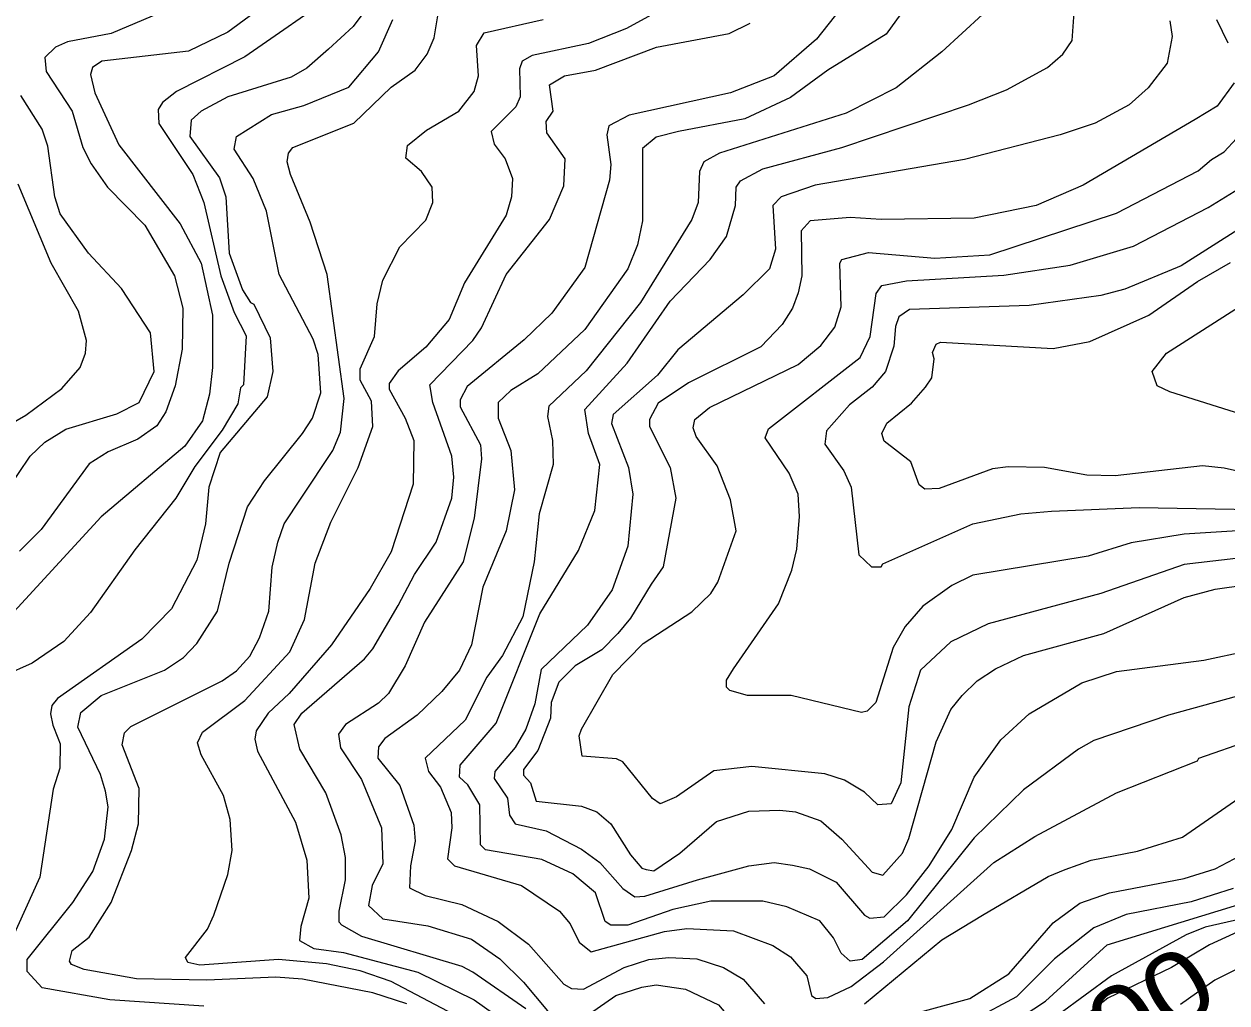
# Model space of a CAD drawing. Extents: x 423 to 448.8, y 7456.3 to 7484.
# Drawn here: x 446.664 to 447.985, y 7478.629 to 7479.704 of the extents above; entities that cross this region are included whole.
import ezdxf
from ezdxf.enums import TextEntityAlignment as Align

# ---------------------------------------------------------------- set-up
doc = ezdxf.new("R2010")
doc.units = 0
doc.header["$LTSCALE"] = 0.032
doc.layers.add('1', color=7, linetype='Continuous', lineweight=25)
doc.layers.add('2', color=7, linetype='Continuous', lineweight=13)
doc.layers.add('61', color=7, linetype='Continuous')

msp = doc.modelspace()

# ---------------------------------------------------------------- linework, layer by layer
at = {"layer": '1'}
for points in [[(447.5883, 7479.7566), (447.5342, 7479.6877), (447.4878, 7479.6475), (447.4398, 7479.629), (447.3285, 7479.6042), (447.306, 7479.5926), (447.3037, 7479.5826), (447.3083, 7479.5501), (447.3068, 7479.5331), (447.2797, 7479.4372), (447.2434, 7479.3869), (447.2132, 7479.3575), (447.1505, 7479.3064), (447.1428, 7479.2918), (447.1428, 7479.284), (447.1652, 7479.2422), (447.166, 7479.2268), (447.1583, 7479.1618), (447.1459, 7479.1139), (447.1034, 7479.0473), (447.0825, 7478.9994), (447.0639, 7478.9692), (447.0531, 7478.9584), (447.0167, 7478.9352), (447.009, 7478.9243), (447.0113, 7478.9096), (447.0345, 7478.8748), (447.0562, 7478.8215), (447.0577, 7478.782), (447.0461, 7478.7581), (447.0422, 7478.7364), (447.0577, 7478.7217), (447.1073, 7478.714), (447.1552, 7478.6993), (447.1862, 7478.6776), (447.2124, 7478.6521)], [(446.8613, 7478.6258), (446.7577, 7478.6328), (446.6834, 7478.6459), (446.6671, 7478.6637), (446.6671, 7478.6768), (446.7174, 7478.7395), (446.7391, 7478.7735), (446.7522, 7478.8091), (446.7561, 7478.8447), (446.753, 7478.8617), (446.7476, 7478.8803), (446.7228, 7478.9321), (446.7259, 7478.9483), (446.7484, 7478.9669), (446.818, 7478.9947), (446.8389, 7479.0086), (446.8536, 7479.0241), (446.876, 7479.0597), (446.8891, 7479.1123), (446.9092, 7479.1742), (446.9278, 7479.2028), (446.9696, 7479.2546), (446.9804, 7479.2717), (446.9897, 7479.2995), (446.9866, 7479.3413), (446.9811, 7479.3583), (446.944, 7479.4294), (446.9301, 7479.499), (446.9154, 7479.5346), (446.8945, 7479.5671), (446.8969, 7479.581), (446.9355, 7479.605), (446.9711, 7479.615), (447.0206, 7479.6351), (447.0531, 7479.6738), (447.0686, 7479.7094)], [(447.9735, 7479.7094), (447.9859, 7479.6839)], [(447.9929, 7479.6398), (447.9743, 7479.6143), (447.9503, 7479.5996), (447.8273, 7479.5276), (447.7755, 7479.5052), (447.7075, 7479.4913), (447.6054, 7479.4897), (447.5713, 7479.492), (447.5272, 7479.4882), (447.5172, 7479.4773), (447.518, 7479.4279), (447.5141, 7479.4093), (447.5079, 7479.3923), (447.4963, 7479.3745), (447.4731, 7479.3498), (447.3934, 7479.3103), (447.3602, 7479.2879), (447.3509, 7479.2701), (447.3509, 7479.2624), (447.3733, 7479.2175), (447.3795, 7479.1835), (447.3656, 7479.1084), (447.3524, 7479.0891), (447.33, 7479.052), (447.3161, 7479.035), (447.2983, 7479.0171), (447.2689, 7478.9994), (447.2511, 7478.9816), (447.2426, 7478.9592), (447.2418, 7478.9422), (447.2279, 7478.9066), (447.2124, 7478.8857), (447.2124, 7478.8795), (447.2201, 7478.871), (447.2263, 7478.8509), (447.2759, 7478.8455), (447.2929, 7478.8392), (447.3083, 7478.8261), (447.33, 7478.7921), (447.3424, 7478.7774), (447.347, 7478.7758), (447.3555, 7478.7743), (447.3841, 7478.7936), (447.4244, 7478.8284), (447.46, 7478.84), (447.494, 7478.8408), (447.511, 7478.8393), (447.5388, 7478.8292), (447.562, 7478.8091), (447.5953, 7478.7727), (447.6069, 7478.7697), (447.6286, 7478.7937), (447.6355, 7478.8099), (447.6657, 7478.9159), (447.6819, 7478.9514), (447.6943, 7478.9669), (447.7106, 7478.9831), (447.7307, 7478.9963), (447.7616, 7479.011), (447.8498, 7479.035), (447.938, 7479.0744), (447.972, 7479.0837), (448.006, 7479.0883)], [(446.6316, 7479.1726), (446.6702, 7479.2299), (446.6865, 7479.2453), (446.7097, 7479.2593), (446.7654, 7479.2763), (446.7901, 7479.2886), (446.8064, 7479.3227), (446.8025, 7479.3652), (446.7708, 7479.414), (446.7344, 7479.4526), (446.7035, 7479.496), (446.6973, 7479.5145), (446.6896, 7479.5702), (446.6834, 7479.5888), (446.6602, 7479.6259)], [(448.0725, 7479.2531), (447.9225, 7479.3003), (447.9085, 7479.3072), (447.9031, 7479.3227), (447.9186, 7479.3428), (448.0385, 7479.4194)], [(447.2124, 7478.6521), (447.2387, 7478.6204), (447.258, 7478.6072), (447.2681, 7478.6057), (447.3137, 7478.6374), (447.3424, 7478.6467), (447.3579, 7478.649), (447.3903, 7478.6444), (447.4267, 7478.6273), (447.4468, 7478.6034), (447.453, 7478.5879), (447.4746, 7478.5585), (447.4909, 7478.5562), (447.5613, 7478.5902), (447.6069, 7478.608), (447.7028, 7478.6343), (447.7453, 7478.6614), (447.7941, 7478.7171), (447.8235, 7478.7387), (447.856, 7478.7503), (447.938, 7478.7658), (447.972, 7478.7766), (447.9998, 7478.7913)], [(448.0168, 7478.6768), (447.9719, 7478.6544), (447.9341, 7478.6276)]]:
    msp.add_lwpolyline(points, dxfattribs=at)
at = {"layer": '2'}
for points in [[(446.9703, 7479.7566), (446.8876, 7479.6955), (446.8443, 7479.6746), (446.7491, 7479.6638), (446.739, 7479.6568), (446.7367, 7479.6491), (446.7414, 7479.629), (446.7677, 7479.5718), (446.835, 7479.4851), (446.8582, 7479.4418), (446.8706, 7479.3846), (446.8706, 7479.3273), (446.8675, 7479.2979), (446.8597, 7479.2686), (446.8404, 7479.2407), (446.7484, 7479.1633), (446.6315, 7479.0365)], [(447.6572, 7479.7581), (447.6108, 7479.6932), (447.5466, 7479.6537), (447.5056, 7479.6236), (447.4553, 7479.6004), (447.3826, 7479.5864), (447.3579, 7479.5802), (447.3431, 7479.5679), (447.3431, 7479.4882), (447.3377, 7479.4619), (447.3269, 7479.4356), (447.2797, 7479.3691), (447.2279, 7479.3203), (447.1985, 7479.3018), (447.1846, 7479.2887), (447.1846, 7479.2717), (447.1985, 7479.2361), (447.2024, 7479.1928), (447.1931, 7479.1479), (447.1676, 7479.086), (447.1552, 7479.0226), (447.142, 7478.9948), (447.1227, 7478.9715), (447.0956, 7478.9452), (447.06, 7478.9197), (447.0531, 7478.9104), (447.0523, 7478.898), (447.0763, 7478.8679), (447.0918, 7478.8246), (447.0933, 7478.8068)], [(447.0098, 7479.7404), (446.9062, 7479.6684), (446.8311, 7479.6305), (446.8156, 7479.6182), (446.811, 7479.6104), (446.8118, 7479.595), (446.8489, 7479.5393), (446.8613, 7479.5083), (446.8799, 7479.4279), (446.8945, 7479.3877), (446.9077, 7479.3621), (446.9046, 7479.308), (446.9015, 7479.3049), (446.8984, 7479.2871), (446.8814, 7479.2585), (446.8512, 7479.2183), (446.8304, 7479.1835), (446.7855, 7479.127), (446.7367, 7479.0582), (446.7074, 7479.0264), (446.6726, 7479.0025), (446.6416, 7478.9886)], [(446.8304, 7479.7241), (446.7592, 7479.694), (446.7112, 7479.6847), (446.6981, 7479.6792), (446.6865, 7479.6677)], [(447.0392, 7479.7203), (447.0252, 7479.7017), (446.9982, 7479.6769), (446.9742, 7479.656), (446.9572, 7479.646), (446.8876, 7479.6243), (446.8582, 7479.6088), (446.8474, 7479.5988), (446.8458, 7479.581), (446.8783, 7479.5354), (446.8853, 7479.5145), (446.8891, 7479.4526), (446.9038, 7479.4124), (446.9123, 7479.3985), (446.9162, 7479.3969), (446.934, 7479.3598), (446.9371, 7479.3227), (446.9309, 7479.2948), (446.8791, 7479.2337), (446.8667, 7479.1959)], [(447.3764, 7479.7272), (447.3254, 7479.6994), (447.2836, 7479.6831), (447.2217, 7479.67), (447.2109, 7479.6638), (447.2078, 7479.6553), (447.2086, 7479.6243), (447.2039, 7479.6135), (447.1768, 7479.5864), (447.18, 7479.5725), (447.1923, 7479.5563), (447.2001, 7479.5346), (447.1993, 7479.5145), (447.1931, 7479.4944), (447.1474, 7479.4202), (447.1305, 7479.3799), (447.1049, 7479.3497), (447.0748, 7479.3234), (447.0647, 7479.3095), (447.0647, 7479.3033), (447.0825, 7479.2717), (447.0918, 7479.2469), (447.091, 7479.1989), (447.067, 7479.1247), (447.0438, 7479.0845), (447.0013, 7479.0226), (446.9549, 7478.9692), (446.9317, 7478.9476), (446.9185, 7478.9282), (446.917, 7478.919), (446.9201, 7478.9058), (446.9618, 7478.8277), (446.9742, 7478.7859), (446.9765, 7478.7442), (446.9677, 7478.7131), (446.9664, 7478.6977), (446.982, 7478.6892), (447.0144, 7478.6846)], [(447.0841, 7478.6281), (447.0469, 7478.6405), (446.9696, 7478.6552), (446.9402, 7478.6575), (446.8644, 7478.6544), (446.787, 7478.6559), (446.7298, 7478.666), (446.7159, 7478.6714), (446.7135, 7478.6753), (446.7166, 7478.6869), (446.7352, 7478.7016), (446.7592, 7478.7395), (446.7816, 7478.7967), (446.7893, 7478.8261), (446.7901, 7478.8648), (446.7716, 7478.9128), (446.7739, 7478.9259), (446.7809, 7478.9329), (446.8814, 7478.9831), (446.8969, 7478.9939), (446.9115, 7479.0102), (446.9224, 7479.0303), (446.9324, 7479.0597), (446.9363, 7479.1077), (446.9425, 7479.1355), (446.9495, 7479.1556), (446.968, 7479.1835), (447.0028, 7479.2361), (447.0113, 7479.2562), (447.0152, 7479.2933), (446.9966, 7479.4294), (446.9781, 7479.4867), (446.9564, 7479.5392), (446.9526, 7479.5532), (446.9541, 7479.5625), (446.9588, 7479.5687), (447.026, 7479.5957), (447.067, 7479.6352), (447.0933, 7479.6537), (447.1065, 7479.6715), (447.1142, 7479.6893), (447.1181, 7479.7133)], [(447.1568, 7478.6057), (447.067, 7478.6529), (447.033, 7478.6645), (446.9959, 7478.6722), (446.9433, 7478.6768), (446.8567, 7478.6706), (446.8435, 7478.6737), (446.8411, 7478.6791), (446.8651, 7478.7101), (446.8721, 7478.7256), (446.8876, 7478.7704), (446.8922, 7478.7967), (446.8899, 7478.8308), (446.8829, 7478.8571), (446.8582, 7478.9019), (446.8543, 7478.9151), (446.8597, 7478.9267), (446.9062, 7478.9615), (446.9557, 7479.0149), (446.9719, 7479.0504), (446.9835, 7479.1123), (447.0005, 7479.1572), (447.0307, 7479.2175), (447.0469, 7479.2624), (447.0454, 7479.2902), (447.033, 7479.3134), (447.033, 7479.3258), (447.0485, 7479.3614), (447.0516, 7479.397), (447.0577, 7479.4232), (447.0763, 7479.4596), (447.1049, 7479.489), (447.1127, 7479.5083), (447.1119, 7479.5253), (447.1003, 7479.5424), (447.0832, 7479.557), (447.0848, 7479.571), (447.1057, 7479.588), (447.1412, 7479.6088), (447.1583, 7479.6305), (447.1629, 7479.6476), (447.1606, 7479.6808), (447.1691, 7479.6947), (447.2341, 7479.7094)], [(447.2147, 7478.6227), (447.1568, 7478.6629), (447.1451, 7478.6691), (447.0346, 7478.7024), (447.0128, 7478.7147), (447.0098, 7478.7178), (447.0098, 7478.7302), (447.0167, 7478.7643), (447.0167, 7478.789), (447.0121, 7478.8138), (446.9951, 7478.8602), (446.9665, 7478.9081), (446.9603, 7478.9352), (446.9688, 7478.9475), (447.0376, 7479.0071), (447.0469, 7479.018), (447.0748, 7479.0659), (447.0925, 7479.0999), (447.1165, 7479.1355), (447.1335, 7479.1835), (447.1359, 7479.2067), (447.1335, 7479.2299), (447.1126, 7479.2887), (447.1096, 7479.308), (447.1567, 7479.3567), (447.166, 7479.3707), (447.1931, 7479.4294), (447.241, 7479.4898), (447.2565, 7479.5269), (447.258, 7479.5562), (447.238, 7479.5849), (447.2372, 7479.5973), (447.2449, 7479.6089), (447.241, 7479.6375), (447.2573, 7479.6475), (447.2913, 7479.6537), (447.3586, 7479.6792), (447.4383, 7479.694), (447.4615, 7479.7055)], [(447.7167, 7479.7148), (447.6719, 7479.6738), (447.6216, 7479.6344), (447.5667, 7479.6065), (447.4275, 7479.5625), (447.4104, 7479.5532), (447.4058, 7479.5424), (447.4043, 7479.5083), (447.3973, 7479.4898), (447.3408, 7479.3985), (447.2813, 7479.3234), (447.2402, 7479.2848), (447.2387, 7479.2732), (447.2441, 7479.2469), (447.2449, 7479.2206), (447.2295, 7479.1665), (447.224, 7479.1139), (447.2117, 7479.0535), (447.1892, 7479.011), (447.1722, 7478.987), (447.1482, 7478.9398), (447.1042, 7478.898), (447.108, 7478.8834), (447.1211, 7478.8664), (447.1327, 7478.8385), (447.1335, 7478.8215), (447.1289, 7478.7875), (447.1366, 7478.7797), (447.2101, 7478.7581), (447.2519, 7478.7302), (447.2635, 7478.7163), (447.2735, 7478.6961), (447.2867, 7478.6854), (447.3671, 7478.7078), (447.3919, 7478.7109), (447.4429, 7478.7086), (447.4863, 7478.6923), (447.5056, 7478.6799), (447.5234, 7478.6591), (447.5288, 7478.6374), (447.5334, 7478.6343), (447.5466, 7478.6351), (447.5721, 7478.6474), (447.6077, 7478.6745), (447.7291, 7478.7836), (447.774, 7478.8122), (447.8637, 7478.8602), (447.9526, 7478.895), (447.9542, 7478.898), (448.0679, 7478.9375)], [(447.9967, 7478.9661), (447.9209, 7478.9452), (447.839, 7478.9174), (447.8219, 7478.9081), (447.7616, 7478.8633), (447.7074, 7478.8107), (447.634, 7478.7194), (447.5845, 7478.6768), (447.5713, 7478.6753), (447.5613, 7478.6838), (447.5528, 7478.7008), (447.538, 7478.7194), (447.5017, 7478.7349), (447.4754, 7478.7411), (447.4182, 7478.741), (447.3764, 7478.7318), (447.3269, 7478.7148), (447.3084, 7478.7148), (447.3021, 7478.7186), (447.2913, 7478.7503), (447.2666, 7478.7712), (447.2326, 7478.7867), (447.1707, 7478.7975), (447.1652, 7478.8029), (447.1645, 7478.847), (447.1513, 7478.8687), (447.142, 7478.8771), (447.1428, 7478.8903), (447.1823, 7478.9367), (447.2302, 7479.0566), (447.2728, 7479.1262), (447.2906, 7479.1703), (447.296, 7479.2206), (447.2836, 7479.2546), (447.2797, 7479.2809), (447.3261, 7479.332), (447.3733, 7479.4), (447.4174, 7479.4457), (447.4352, 7479.4712), (447.4452, 7479.5052), (447.446, 7479.5253), (447.4506, 7479.5323), (447.4754, 7479.5454), (447.5621, 7479.5687), (447.7013, 7479.6158), (447.743, 7479.6321), (447.7879, 7479.6568), (447.8049, 7479.6715), (447.815, 7479.6862), (447.8173, 7479.7172)], [(447.9225, 7479.7078), (447.9248, 7479.6909), (447.9194, 7479.6615), (447.8985, 7479.6344), (447.8776, 7479.6158), (447.8405, 7479.5957), (447.8018, 7479.5826), (447.6966, 7479.5555), (447.5327, 7479.5276), (447.4955, 7479.5145), (447.4862, 7479.5052), (447.4893, 7479.4573), (447.4824, 7479.4356), (447.4538, 7479.407), (447.3818, 7479.3466), (447.3594, 7479.3188), (447.3107, 7479.2755), (447.3091, 7479.2655), (447.3277, 7479.2175), (447.3323, 7479.1881), (447.3269, 7479.1309), (447.3099, 7479.0829), (447.2828, 7479.0443), (447.2318, 7478.9955), (447.2248, 7478.9576), (447.2147, 7478.9298), (447.2032, 7478.9097), (447.1807, 7478.8834), (447.18, 7478.8756), (447.1946, 7478.854), (447.197, 7478.8354), (447.2032, 7478.8261), (447.2372, 7478.8184), (447.2759, 7478.7983), (447.296, 7478.7836), (447.3215, 7478.7549), (447.3346, 7478.7457), (447.3455, 7478.7465), (447.4035, 7478.7643), (447.46, 7478.7797), (447.4878, 7478.7836), (447.5079, 7478.7805), (447.5265, 7478.7766), (447.5559, 7478.7619), (447.5868, 7478.7255), (447.5929, 7478.7225), (447.6085, 7478.724), (447.6332, 7478.748), (447.658, 7478.7797), (447.6827, 7478.8199), (447.7075, 7478.8772), (447.7368, 7478.9182), (447.7678, 7478.9468), (447.8258, 7478.9808), (447.8637, 7478.9932), (447.9596, 7479.0056), (448.0555, 7479.0264)], [(446.6865, 7479.6677), (446.688, 7479.6522), (446.7166, 7479.6089), (446.7283, 7479.5687), (446.7375, 7479.5508), (446.7553, 7479.5253), (446.7963, 7479.4836), (446.8288, 7479.4279), (446.8381, 7479.3923), (446.8373, 7479.3474), (446.8296, 7479.3072), (446.8195, 7479.2786), (446.8095, 7479.2631), (446.7886, 7479.2484), (446.7561, 7479.2345), (446.7352, 7479.2214), (446.6826, 7479.1494), (446.6587, 7479.1254)], [(448.0107, 7479.1192), (447.938, 7479.1108), (447.8467, 7479.079), (447.7229, 7479.0458), (447.6819, 7479.0257), (447.6486, 7478.9947), (447.6355, 7478.9545), (447.627, 7478.871), (447.6162, 7478.8478), (447.6015, 7478.847), (447.5868, 7478.8609), (447.5651, 7478.8741), (447.5435, 7478.881), (447.463, 7478.8888), (447.4213, 7478.8841), (447.3803, 7478.8555), (447.3625, 7478.8478), (447.354, 7478.8539), (447.3215, 7478.8942), (447.3145, 7478.8973), (447.2766, 7478.9004), (447.2735, 7478.9228), (447.2759, 7478.9298), (447.3106, 7478.9901), (447.3439, 7479.0241), (447.3973, 7479.0589), (447.4182, 7479.079), (447.4259, 7479.0914), (447.446, 7479.1479), (447.4398, 7479.1819), (447.4251, 7479.2191), (447.4019, 7479.2515), (447.3988, 7479.2608), (447.4004, 7479.2701), (447.4166, 7479.2832), (447.5141, 7479.3304), (447.5388, 7479.3513), (447.5543, 7479.3714), (447.5613, 7479.3939), (447.5597, 7479.4418), (447.562, 7479.4457), (447.5914, 7479.4534), (447.6641, 7479.4472), (447.7245, 7479.4511), (447.8637, 7479.4967), (447.9534, 7479.5431), (447.9681, 7479.5555), (447.982, 7479.564), (448.0091, 7479.5934)], [(446.5898, 7479.2314), (446.6656, 7479.2747), (446.7051, 7479.3041), (446.7252, 7479.3273), (446.7313, 7479.3428), (446.7321, 7479.3567), (446.7236, 7479.3892), (446.6934, 7479.4418), (446.6571, 7479.5284)], [(447.9967, 7479.1479), (447.938, 7479.144), (447.8799, 7479.1347), (447.8328, 7479.12), (447.7059, 7479.0991), (447.6827, 7479.0876), (447.651, 7479.0651), (447.6317, 7479.0427), (447.6185, 7479.0195), (447.5992, 7478.9592), (447.5899, 7478.9499), (447.5837, 7478.9483), (447.5064, 7478.9669), (447.4584, 7478.9669), (447.439, 7478.9723), (447.4352, 7478.9761), (447.4352, 7478.9839), (447.4429, 7478.9963), (447.4924, 7479.0675), (447.5071, 7479.1046), (447.5125, 7479.1278), (447.5156, 7479.1634), (447.5141, 7479.1881), (447.504, 7479.2113), (447.4777, 7479.25), (447.4816, 7479.26), (447.5822, 7479.3382), (447.593, 7479.3614), (447.5999, 7479.4085), (447.6061, 7479.4171), (447.6332, 7479.4225), (447.7399, 7479.4286), (447.8127, 7479.4395), (447.8823, 7479.4604), (447.9643, 7479.5029), (448.0122, 7479.5323)], [(448.0323, 7479.5006), (447.9349, 7479.4387), (447.873, 7479.4132), (447.8467, 7479.4062), (447.7678, 7479.3954), (447.6363, 7479.3908), (447.6247, 7479.383), (447.6208, 7479.3722), (447.6193, 7479.3505), (447.61, 7479.3227), (447.5953, 7479.3057), (447.5705, 7479.2863), (447.545, 7479.2577), (447.5435, 7479.243), (447.5644, 7479.2136), (447.5721, 7479.1959), (447.5806, 7479.1216), (447.5945, 7479.1084), (447.6054, 7479.1084), (447.6069, 7479.1115), (447.7059, 7479.1556), (447.7585, 7479.1665), (447.7925, 7479.1695), (447.8885, 7479.1734), (448.0138, 7479.1711)], [(448.0292, 7479.2059), (447.982, 7479.2167), (447.9581, 7479.219), (447.8622, 7479.2082), (447.8312, 7479.209), (447.7848, 7479.2175), (447.7446, 7479.2182), (447.7276, 7479.216), (447.6688, 7479.1943), (447.6533, 7479.1935), (447.6471, 7479.1982), (447.6378, 7479.2237), (447.6084, 7479.2461), (447.6061, 7479.2546), (447.6115, 7479.2662), (447.6386, 7479.2879), (447.6541, 7479.3056), (447.661, 7479.3157), (447.6634, 7479.3366), (447.6618, 7479.3436), (447.6656, 7479.3528), (447.6703, 7479.3551), (447.7941, 7479.3482), (447.8343, 7479.3559), (447.8993, 7479.3846), (447.9526, 7479.4217), (447.989, 7479.4426)], [(446.8667, 7479.1959), (446.8628, 7479.1556), (446.8536, 7479.1154), (446.8257, 7479.062), (446.7932, 7479.0288), (446.7004, 7478.9638), (446.6942, 7478.9561), (446.6926, 7478.9468), (446.6951, 7478.9345), (446.7007, 7478.9205), (446.7033, 7478.9137), (446.7029, 7478.887), (446.6958, 7478.864), (446.6811, 7478.7674), (446.6494, 7478.6977)], [(447.5868, 7478.6281), (447.6719, 7478.6985), (447.7167, 7478.7255), (447.7886, 7478.7681), (447.8072, 7478.7758), (447.8359, 7478.7859), (447.8869, 7478.796), (447.9364, 7478.8114), (448.0076, 7478.8609)], [(447.0933, 7478.8068), (447.088, 7478.7799), (447.0871, 7478.7557), (447.1042, 7478.7472), (447.1444, 7478.7372), (447.1846, 7478.7186), (447.2178, 7478.6939), (447.2565, 7478.6498), (447.265, 7478.6451), (447.2782, 7478.6443), (447.323, 7478.6683), (447.3501, 7478.6768), (447.3718, 7478.6792), (447.4027, 7478.6776), (447.4321, 7478.6683), (447.4538, 7478.6552), (447.477, 7478.6281)], [(447.9921, 7478.755), (447.9457, 7478.7403), (447.8745, 7478.7263), (447.839, 7478.7117), (447.7956, 7478.6776), (447.7539, 7478.6358), (447.7075, 7478.6111)], [(447.0144, 7478.6846), (447.0964, 7478.6629), (447.1583, 7478.6328), (447.1985, 7478.6041), (447.2333, 7478.5585), (447.2457, 7478.5484), (447.3207, 7478.56), (447.3671, 7478.5469), (447.4321, 7478.5221), (447.494, 7478.5167), (447.5559, 7478.5299), (447.6286, 7478.5523), (447.692, 7478.5778), (447.7601, 7478.6142), (447.7856, 7478.6312), (447.8536, 7478.6931), (447.9983, 7478.7372)], [(448.0586, 7478.7356), (447.9658, 7478.6931), (447.924, 7478.6683), (447.8543, 7478.6344), (447.8168, 7478.6051)], [(448.0014, 7478.7217), (447.9612, 7478.7124), (447.9402, 7478.7039), (447.8583, 7478.659), (447.8003, 7478.6165)]]:
    msp.add_lwpolyline(points, dxfattribs=at)

# ---------------------------------------------------------------- texts
at = {"layer": '61', "width": 1.15}
msp.add_text('1100', height=0.08, rotation=31.566, dxfattribs=at).set_placement((447.8641, 7478.5574), align=Align.CENTER)

doc.saveas('drawing.dxf')
